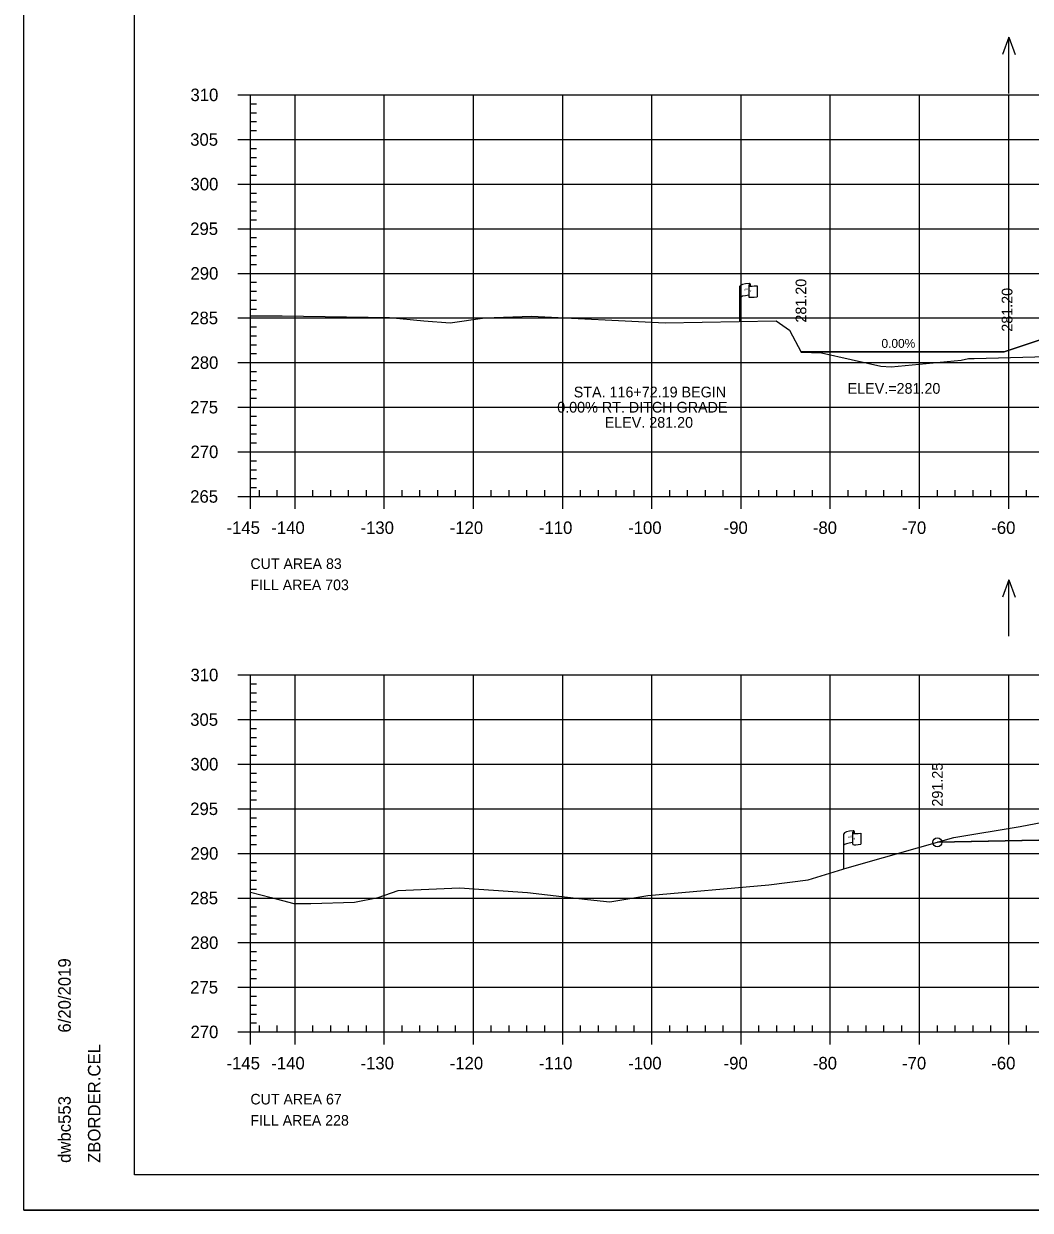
# Model space of a CAD drawing. Extents: x 1370843 to 1371177, y 380307 to 382654.
# Drawn here: x 1370843.3 to 1370956.1, y 381587.5 to 381720.5 of the extents above; entities that cross this region are included whole.
import ezdxf

# ---------------------------------------------------------------- set-up
doc = ezdxf.new("R2010")
doc.units = 0
for name, color, linetype in [('R_Axis', 7, 'Continuous'), ('R_Axis Annot', 7, 'Continuous'), ('R_Border', 7, 'Continuous'), ('R_Border Notes', 7, 'Continuous'), ('R_Drive', 7, 'Continuous'), ('R_Exist Surface', 7, 'Continuous'), ('R_Fin Surface', 7, 'Continuous'), ('R_Fin Surface Annot', 7, 'Continuous'), ('R_Grid', 7, 'Continuous'), ('R_No Plot', 7, 'Continuous'), ('R_ROW', 7, 'Continuous'), ('R_Water Annot', 7, 'Continuous')]:
    doc.layers.add(name, color=color, linetype=linetype)

msp = doc.modelspace()

# ---------------------------------------------------------------- linework, layer by layer
at = {"layer": 'R_Axis'}
for p, q in [((1370867.31, 381712.48), (1370868.71, 381712.48)), ((1370868.71, 381667.48), (1370868.71, 381712.48)), ((1370868.71, 381711.48), (1370869.41, 381711.48)), ((1370868.71, 381710.48), (1370869.41, 381710.48)), ((1370868.71, 381709.48), (1370869.41, 381709.48)), ((1370867.31, 381707.48), (1370868.71, 381707.48)), ((1370868.71, 381708.48), (1370869.41, 381708.48)), ((1370868.71, 381706.48), (1370869.41, 381706.48)), ((1370868.71, 381705.48), (1370869.41, 381705.48)), ((1370868.71, 381704.48), (1370869.41, 381704.48)), ((1370868.71, 381703.48), (1370869.41, 381703.48)), ((1370867.31, 381702.48), (1370868.71, 381702.48)), ((1370868.71, 381701.48), (1370869.41, 381701.48)), ((1370868.71, 381700.48), (1370869.41, 381700.48)), ((1370868.71, 381699.48), (1370869.41, 381699.48)), ((1370868.71, 381698.48), (1370869.41, 381698.48)), ((1370867.31, 381697.48), (1370868.71, 381697.48)), ((1370868.71, 381696.48), (1370869.41, 381696.48)), ((1370868.71, 381695.48), (1370869.41, 381695.48)), ((1370868.71, 381694.48), (1370869.41, 381694.48)), ((1370868.71, 381693.48), (1370869.41, 381693.48)), ((1370867.31, 381692.48), (1370868.71, 381692.48)), ((1370868.71, 381691.48), (1370869.41, 381691.48)), ((1370868.71, 381690.48), (1370869.41, 381690.48)), ((1370868.71, 381689.48), (1370869.41, 381689.48)), ((1370868.71, 381688.48), (1370869.41, 381688.48)), ((1370867.31, 381687.48), (1370868.71, 381687.48)), ((1370868.71, 381686.48), (1370869.41, 381686.48)), ((1370868.71, 381685.48), (1370869.41, 381685.48)), ((1370868.71, 381684.48), (1370869.41, 381684.48)), ((1370867.31, 381682.48), (1370868.71, 381682.48)), ((1370868.71, 381683.48), (1370869.41, 381683.48)), ((1370868.71, 381681.48), (1370869.41, 381681.48)), ((1370868.71, 381680.48), (1370869.41, 381680.48)), ((1370868.71, 381679.48), (1370869.41, 381679.48)), ((1370868.71, 381678.48), (1370869.41, 381678.48)), ((1370867.31, 381677.48), (1370868.71, 381677.48)), ((1370868.71, 381676.48), (1370869.41, 381676.48)), ((1370868.71, 381675.48), (1370869.41, 381675.48)), ((1370868.71, 381674.48), (1370869.41, 381674.48)), ((1370868.71, 381673.48), (1370869.41, 381673.48)), ((1370867.31, 381672.48), (1370868.71, 381672.48)), ((1370868.71, 381671.48), (1370869.41, 381671.48)), ((1370868.71, 381670.48), (1370869.41, 381670.48)), ((1370868.71, 381669.48), (1370869.41, 381669.48)), ((1370868.71, 381668.48), (1370869.41, 381668.48)), ((1370868.71, 381667.48), (1370868.71, 381668.18)), ((1370869.71, 381667.48), (1370869.71, 381668.18)), ((1370871.71, 381667.48), (1370871.71, 381668.18)), ((1370875.71, 381667.48), (1370875.71, 381668.18)), ((1370877.71, 381667.48), (1370877.71, 381668.18)), ((1370879.71, 381667.48), (1370879.71, 381668.18)), ((1370881.71, 381667.48), (1370881.71, 381668.18)), ((1370885.71, 381667.48), (1370885.71, 381668.18)), ((1370887.71, 381667.48), (1370887.71, 381668.18)), ((1370889.71, 381667.48), (1370889.71, 381668.18)), ((1370891.71, 381667.48), (1370891.71, 381668.18)), ((1370895.71, 381667.48), (1370895.71, 381668.18)), ((1370897.71, 381667.48), (1370897.71, 381668.18)), ((1370899.71, 381667.48), (1370899.71, 381668.18)), ((1370901.71, 381667.48), (1370901.71, 381668.18)), ((1370905.71, 381667.48), (1370905.71, 381668.18)), ((1370907.71, 381667.48), (1370907.71, 381668.18)), ((1370909.71, 381667.48), (1370909.71, 381668.18)), ((1370911.71, 381667.48), (1370911.71, 381668.18)), ((1370915.71, 381667.48), (1370915.71, 381668.18)), ((1370917.71, 381667.48), (1370917.71, 381668.18)), ((1370919.71, 381667.48), (1370919.71, 381668.18)), ((1370921.71, 381667.48), (1370921.71, 381668.18)), ((1370925.71, 381667.48), (1370925.71, 381668.18)), ((1370927.71, 381667.48), (1370927.71, 381668.18)), ((1370929.71, 381667.48), (1370929.71, 381668.18)), ((1370931.71, 381667.48), (1370931.71, 381668.18)), ((1370935.71, 381667.48), (1370935.71, 381668.18)), ((1370937.71, 381667.48), (1370937.71, 381668.18)), ((1370939.71, 381667.48), (1370939.71, 381668.18)), ((1370941.71, 381667.48), (1370941.71, 381668.18)), ((1370945.71, 381667.48), (1370945.71, 381668.18)), ((1370947.71, 381667.48), (1370947.71, 381668.18)), ((1370949.71, 381667.48), (1370949.71, 381668.18)), ((1370951.71, 381667.48), (1370951.71, 381668.18)), ((1370955.71, 381667.48), (1370955.71, 381668.18)), ((1370867.31, 381667.48), (1370868.71, 381667.48)), ((1370868.71, 381667.48), (1371158.71, 381667.48)), ((1370868.71, 381666.08), (1370868.71, 381667.48)), ((1370873.71, 381666.08), (1370873.71, 381667.48)), ((1370883.71, 381666.08), (1370883.71, 381667.48)), ((1370893.71, 381666.08), (1370893.71, 381667.48)), ((1370903.71, 381666.08), (1370903.71, 381667.48)), ((1370913.71, 381666.08), (1370913.71, 381667.48)), ((1370923.71, 381666.08), (1370923.71, 381667.48)), ((1370933.71, 381666.08), (1370933.71, 381667.48)), ((1370943.71, 381666.08), (1370943.71, 381667.48)), ((1370953.71, 381666.08), (1370953.71, 381667.48)), ((1370867.31, 381647.48), (1370868.71, 381647.48)), ((1370868.71, 381607.48), (1370868.71, 381647.48)), ((1370868.71, 381646.48), (1370869.41, 381646.48)), ((1370868.71, 381645.48), (1370869.41, 381645.48)), ((1370868.71, 381644.48), (1370869.41, 381644.48)), ((1370867.31, 381642.48), (1370868.71, 381642.48)), ((1370868.71, 381643.48), (1370869.41, 381643.48)), ((1370868.71, 381641.48), (1370869.41, 381641.48)), ((1370868.71, 381640.48), (1370869.41, 381640.48)), ((1370868.71, 381639.48), (1370869.41, 381639.48)), ((1370868.71, 381638.48), (1370869.41, 381638.48)), ((1370867.31, 381637.48), (1370868.71, 381637.48)), ((1370868.71, 381636.48), (1370869.41, 381636.48)), ((1370868.71, 381635.48), (1370869.41, 381635.48)), ((1370868.71, 381634.48), (1370869.41, 381634.48)), ((1370868.71, 381633.48), (1370869.41, 381633.48)), ((1370867.31, 381632.48), (1370868.71, 381632.48)), ((1370868.71, 381631.48), (1370869.41, 381631.48)), ((1370868.71, 381630.48), (1370869.41, 381630.48)), ((1370868.71, 381629.48), (1370869.41, 381629.48)), ((1370868.71, 381628.48), (1370869.41, 381628.48)), ((1370867.31, 381627.48), (1370868.71, 381627.48)), ((1370868.71, 381626.48), (1370869.41, 381626.48)), ((1370868.71, 381625.48), (1370869.41, 381625.48)), ((1370868.71, 381624.48), (1370869.41, 381624.48)), ((1370867.31, 381622.48), (1370868.71, 381622.48)), ((1370868.71, 381623.48), (1370869.41, 381623.48)), ((1370868.71, 381621.48), (1370869.41, 381621.48)), ((1370868.71, 381620.48), (1370869.41, 381620.48)), ((1370868.71, 381619.48), (1370869.41, 381619.48)), ((1370868.71, 381618.48), (1370869.41, 381618.48)), ((1370867.31, 381617.48), (1370868.71, 381617.48)), ((1370868.71, 381616.48), (1370869.41, 381616.48)), ((1370868.71, 381615.48), (1370869.41, 381615.48)), ((1370868.71, 381614.48), (1370869.41, 381614.48)), ((1370868.71, 381613.48), (1370869.41, 381613.48)), ((1370867.31, 381612.48), (1370868.71, 381612.48)), ((1370868.71, 381611.48), (1370869.41, 381611.48)), ((1370868.71, 381610.48), (1370869.41, 381610.48)), ((1370868.71, 381609.48), (1370869.41, 381609.48)), ((1370868.71, 381608.48), (1370869.41, 381608.48)), ((1370868.71, 381607.48), (1370868.71, 381608.18)), ((1370869.71, 381607.48), (1370869.71, 381608.18)), ((1370871.71, 381607.48), (1370871.71, 381608.18)), ((1370875.71, 381607.48), (1370875.71, 381608.18)), ((1370877.71, 381607.48), (1370877.71, 381608.18)), ((1370879.71, 381607.48), (1370879.71, 381608.18)), ((1370881.71, 381607.48), (1370881.71, 381608.18)), ((1370885.71, 381607.48), (1370885.71, 381608.18)), ((1370887.71, 381607.48), (1370887.71, 381608.18)), ((1370889.71, 381607.48), (1370889.71, 381608.18)), ((1370891.71, 381607.48), (1370891.71, 381608.18)), ((1370895.71, 381607.48), (1370895.71, 381608.18)), ((1370897.71, 381607.48), (1370897.71, 381608.18)), ((1370899.71, 381607.48), (1370899.71, 381608.18)), ((1370901.71, 381607.48), (1370901.71, 381608.18)), ((1370905.71, 381607.48), (1370905.71, 381608.18)), ((1370907.71, 381607.48), (1370907.71, 381608.18)), ((1370909.71, 381607.48), (1370909.71, 381608.18)), ((1370911.71, 381607.48), (1370911.71, 381608.18)), ((1370915.71, 381607.48), (1370915.71, 381608.18)), ((1370917.71, 381607.48), (1370917.71, 381608.18)), ((1370919.71, 381607.48), (1370919.71, 381608.18)), ((1370921.71, 381607.48), (1370921.71, 381608.18)), ((1370925.71, 381607.48), (1370925.71, 381608.18)), ((1370927.71, 381607.48), (1370927.71, 381608.18)), ((1370929.71, 381607.48), (1370929.71, 381608.18)), ((1370931.71, 381607.48), (1370931.71, 381608.18)), ((1370935.71, 381607.48), (1370935.71, 381608.18)), ((1370937.71, 381607.48), (1370937.71, 381608.18)), ((1370939.71, 381607.48), (1370939.71, 381608.18)), ((1370941.71, 381607.48), (1370941.71, 381608.18)), ((1370945.71, 381607.48), (1370945.71, 381608.18)), ((1370947.71, 381607.48), (1370947.71, 381608.18)), ((1370949.71, 381607.48), (1370949.71, 381608.18)), ((1370951.71, 381607.48), (1370951.71, 381608.18)), ((1370955.71, 381607.48), (1370955.71, 381608.18)), ((1370867.31, 381607.48), (1370868.71, 381607.48)), ((1370868.71, 381607.48), (1371158.71, 381607.48)), ((1370868.71, 381606.08), (1370868.71, 381607.48)), ((1370873.71, 381606.08), (1370873.71, 381607.48)), ((1370883.71, 381606.08), (1370883.71, 381607.48)), ((1370893.71, 381606.08), (1370893.71, 381607.48)), ((1370903.71, 381606.08), (1370903.71, 381607.48)), ((1370913.71, 381606.08), (1370913.71, 381607.48)), ((1370923.71, 381606.08), (1370923.71, 381607.48)), ((1370933.71, 381606.08), (1370933.71, 381607.48)), ((1370943.71, 381606.08), (1370943.71, 381607.48)), ((1370953.71, 381606.08), (1370953.71, 381607.48))]:
    msp.add_line(p, q, dxfattribs=at)
at = {"layer": 'R_Border'}
for p, q in [((1370855.71, 381591.48), (1370855.71, 381796.94)), ((1370855.71, 381591.48), (1370855.71, 381591.48)), ((1371171.89, 381591.48), (1370855.71, 381591.48))]:
    msp.add_line(p, q, dxfattribs=at)
at = {"layer": 'R_Exist Surface'}
for points in [[(1370868.71, 381687.72), (1370872.26, 381687.71), (1370884.31, 381687.52), (1370888.16, 381687.17), (1370891.09, 381686.94), (1370894.99, 381687.5), (1370900.2, 381687.67), (1370915.2, 381686.93), (1370927.64, 381687.15), (1370929.13, 381686.12), (1370930.43, 381683.65), (1370932.71, 381683.58), (1370939.36, 381682.07), (1370940.53, 381682.01), (1370948.38, 381682.76), (1370949.18, 381682.93), (1370949.65, 381682.93), (1370949.84, 381682.93), (1370967.56, 381683.44)], [(1370868.71, 381623.15), (1370871.05, 381622.53), (1370873.58, 381621.85), (1370875.5, 381621.85), (1370880.39, 381622.02), (1370883.04, 381622.54), (1370885.26, 381623.34), (1370892.14, 381623.63), (1370899.78, 381623.11), (1370906.48, 381622.32), (1370908.98, 381622.07), (1370913.26, 381622.75), (1370926.8, 381623.95), (1370931.23, 381624.51), (1370935.61, 381625.86), (1370947.57, 381629.26), (1370954.99, 381630.49), (1370957.53, 381630.98)]]:
    msp.add_lwpolyline(points, dxfattribs=at)
at = {"layer": 'R_Fin Surface'}
for points in [[(1370930.42, 381683.67), (1370953.18, 381683.67), (1370983.56, 381693.8), (1370984.56, 381693.8), (1371000.71, 381696.01), (1371002.71, 381696.09), (1371013.71, 381696.31), (1371024.71, 381696.09), (1371026.71, 381696.01), (1371035.2, 381694.8), (1371042.71, 381693.73), (1371043.6, 381693.6), (1371044.6, 381693.6), (1371074.46, 381683.48), (1371090.18, 381688.72)], [(1370945.71, 381628.73), (1370983.71, 381629.49), (1370993.71, 381629.69), (1370996.17, 381630.31), (1371000.71, 381631.44), (1371002.71, 381631.52), (1371013.71, 381631.74), (1371024.71, 381631.52), (1371026.71, 381631.44), (1371031.25, 381630.31), (1371042.71, 381627.44), (1371053.36, 381623.89)]]:
    msp.add_lwpolyline(points, dxfattribs=at)
at = {"layer": 'R_Grid'}
for p, q in [((1370868.71, 381712.48), (1371158.71, 381712.48)), ((1370868.71, 381667.48), (1370868.71, 381712.48)), ((1370873.71, 381667.48), (1370873.71, 381712.48)), ((1370883.71, 381667.48), (1370883.71, 381712.48)), ((1370893.71, 381667.48), (1370893.71, 381712.48)), ((1370903.71, 381667.48), (1370903.71, 381712.48)), ((1370913.71, 381667.48), (1370913.71, 381712.48)), ((1370923.71, 381667.48), (1370923.71, 381712.48)), ((1370933.71, 381667.48), (1370933.71, 381712.48)), ((1370943.71, 381667.48), (1370943.71, 381712.48)), ((1370953.71, 381667.48), (1370953.71, 381712.48)), ((1370868.71, 381707.48), (1371158.71, 381707.48)), ((1370868.71, 381702.48), (1371158.71, 381702.48)), ((1370868.71, 381697.48), (1371158.71, 381697.48)), ((1370868.71, 381692.48), (1371158.71, 381692.48)), ((1370868.71, 381687.48), (1371158.71, 381687.48)), ((1370868.71, 381682.48), (1371158.71, 381682.48)), ((1370868.71, 381677.48), (1371158.71, 381677.48)), ((1370868.71, 381672.48), (1371158.71, 381672.48)), ((1370868.71, 381667.48), (1371158.71, 381667.48)), ((1370868.71, 381647.48), (1371158.71, 381647.48)), ((1370868.71, 381607.48), (1370868.71, 381647.48)), ((1370873.71, 381607.48), (1370873.71, 381647.48)), ((1370883.71, 381607.48), (1370883.71, 381647.48)), ((1370893.71, 381607.48), (1370893.71, 381647.48)), ((1370903.71, 381607.48), (1370903.71, 381647.48)), ((1370913.71, 381607.48), (1370913.71, 381647.48)), ((1370923.71, 381607.48), (1370923.71, 381647.48)), ((1370933.71, 381607.48), (1370933.71, 381647.48)), ((1370943.71, 381607.48), (1370943.71, 381647.48)), ((1370953.71, 381607.48), (1370953.71, 381647.48)), ((1370868.71, 381642.48), (1371158.71, 381642.48)), ((1370868.71, 381637.48), (1371158.71, 381637.48)), ((1370868.71, 381632.48), (1371158.71, 381632.48)), ((1370868.71, 381627.48), (1371158.71, 381627.48)), ((1370868.71, 381622.48), (1371158.71, 381622.48)), ((1370868.71, 381617.48), (1371158.71, 381617.48)), ((1370868.71, 381612.48), (1371158.71, 381612.48)), ((1370868.71, 381607.48), (1371158.71, 381607.48))]:
    msp.add_line(p, q, dxfattribs=at)
at = {"layer": 'R_No Plot'}
msp.add_line((1370843.31, 381587.5), (1371176.64, 381587.5), dxfattribs=at)
for points in [[(1370843.3, 381800.83), (1371176.64, 381800.83), (1371176.64, 381587.49), (1370843.3, 381587.49)], [(1371089.63, 381796.94), (1371089.63, 381787.06), (1371125.36, 381787.06), (1371125.36, 381784.14), (1371148.56, 381784.14), (1371148.56, 381759.8), (1371171.89, 381759.8), (1371171.89, 381591.48), (1370855.71, 381591.48), (1370855.71, 381796.94)], [(1370945.71, 381628.73), (1370947.57, 381629.26), (1370954.99, 381630.49), (1370957.53, 381630.98), (1370965.65, 381631.24), (1370968.15, 381631.31), (1370976.98, 381631.19), (1370979.32, 381631.17), (1370986.57, 381630.22), (1370988.98, 381630.03), (1370991.1, 381629.64)]]:
    msp.add_lwpolyline(points, close=True, dxfattribs=at)
for points in [[(1370997.38, 381694.9), (1370991.8, 381694.79), (1370984.56, 381693.8), (1370983.56, 381693.8), (1370953.18, 381683.67), (1370932.71, 381683.67)], [(1370932.71, 381683.58), (1370939.36, 381682.07), (1370940.53, 381682.01), (1370948.38, 381682.76), (1370949.18, 381682.93), (1370949.65, 381682.93), (1370949.84, 381682.93), (1370967.56, 381683.44), (1370976.98, 381684.54), (1370981.98, 381684.54), (1370987.33, 381685.13), (1370988, 381685.52), (1370993.46, 381686.47)], [(1370932.71, 381683.67), (1370930.42, 381683.67), (1370930.43, 381683.65), (1370932.71, 381683.58)]]:
    msp.add_lwpolyline(points, dxfattribs=at)
msp.add_circle((1370945.71, 381628.73), 0.5, dxfattribs=at)
at = {"layer": 'R_ROW'}
for p, q in [((1370923.57, 381687.08), (1370923.57, 381691.03)), ((1370924.56, 381691.12), (1370924.56, 381691.11)), ((1370924.56, 381691.11), (1370924.56, 381689.88)), ((1370924.73, 381691.28), (1370924.73, 381691.04)), ((1370925.5, 381691.09), (1370925.5, 381689.85)), ((1370935.21, 381625.73), (1370935.21, 381629.68)), ((1370936.21, 381629.78), (1370936.21, 381629.77)), ((1370936.21, 381629.77), (1370936.21, 381628.54)), ((1370936.37, 381629.94), (1370936.37, 381629.69)), ((1370937.14, 381629.74), (1370937.14, 381628.5))]:
    msp.add_line(p, q, dxfattribs=at)
for centre, radius, start, end in [((1370924.64, 381691.12), 0.078, 88.6458, 274.2828), ((1370924.65, 381691.28), 0.0783, 263.0712, 93.9564), ((1370924.64, 381689.88), 0.0783, 180, 273.9564), ((1370936.28, 381629.78), 0.078, 88.6458, 274.2828), ((1370936.3, 381629.94), 0.0783, 263.0712, 93.9564), ((1370936.29, 381628.54), 0.0783, 180, 273.9564)]:
    msp.add_arc(centre, radius, start, end, dxfattribs=at)
for centre, major_axis, ratio, start_param, end_param in [((1370925.15, 381691.07), (-1.58, -0.04), 0.19887, 5.030368, 6.283185), ((1370925.86, 381691.19), (-1.23, -0.13), 0.052933, 0.159456, 1.268315), ((1370925.15, 381689.75), (-1.58, -0.04), 0.19887, 5.083035, 6.194897), ((1370925.86, 381689.95), (-1.23, -0.13), 0.052933, 0.159456, 1.268315), ((1370936.79, 381629.73), (-1.58, -0.04), 0.19887, 5.030368, 6.283185), ((1370937.5, 381629.84), (-1.23, -0.13), 0.052933, 0.159456, 1.268315), ((1370936.79, 381628.41), (-1.58, -0.04), 0.19887, 5.083035, 6.194897), ((1370937.5, 381628.6), (-1.23, -0.13), 0.052933, 0.159456, 1.268315)]:
    msp.add_ellipse(centre, major_axis=major_axis, ratio=ratio, start_param=start_param, end_param=end_param, dxfattribs=at)
at = {"layer": 'R_Water Annot'}
for p, q in [((1370953.71, 381718.94), (1370953.01, 381717.01)), ((1370953.71, 381712.65), (1370953.71, 381718.94)), ((1370953.71, 381718.94), (1370954.41, 381717.01)), ((1370953.71, 381658.12), (1370953.01, 381656.19)), ((1370953.71, 381651.83), (1370953.71, 381658.12)), ((1370953.71, 381658.12), (1370954.41, 381656.19))]:
    msp.add_line(p, q, dxfattribs=at)

# ---------------------------------------------------------------- texts
at = {"layer": 'R_Axis Annot'}
for s, p in [('310', (1370861.99, 381711.78)), ('305', (1370861.96, 381706.78)), ('300', (1370861.99, 381701.78)), ('295', (1370861.96, 381696.78)), ('290', (1370861.99, 381691.78)), ('285', (1370861.96, 381686.78)), ('280', (1370861.99, 381681.78)), ('275', (1370861.96, 381676.78)), ('270', (1370861.99, 381671.78)), ('265', (1370861.96, 381666.78)), ('-145', (1370866.03, 381663.28)), ('-140', (1370871.05, 381663.28)), ('-130', (1370881.05, 381663.28)), ('-120', (1370891.05, 381663.28)), ('-110', (1370901.05, 381663.28)), ('-100', (1370911.05, 381663.28)), ('-90', (1370921.75, 381663.28)), ('-80', (1370931.75, 381663.28)), ('-70', (1370941.75, 381663.28)), ('-60', (1370951.75, 381663.28)), ('310', (1370861.99, 381646.78)), ('305', (1370861.96, 381641.78)), ('300', (1370861.99, 381636.78)), ('295', (1370861.96, 381631.78)), ('290', (1370861.99, 381626.78)), ('285', (1370861.96, 381621.78)), ('280', (1370861.99, 381616.78)), ('275', (1370861.96, 381611.78)), ('270', (1370861.99, 381606.78)), ('-145', (1370866.03, 381603.28)), ('-140', (1370871.05, 381603.28)), ('-130', (1370881.05, 381603.28)), ('-120', (1370891.05, 381603.28)), ('-110', (1370901.05, 381603.28)), ('-100', (1370911.05, 381603.28)), ('-90', (1370921.75, 381603.28)), ('-80', (1370931.75, 381603.28)), ('-70', (1370941.75, 381603.28)), ('-60', (1370951.75, 381603.28))]:
    msp.add_text(s, height=1.4, dxfattribs=at).set_placement(p)
at = {"layer": 'R_Border'}
for s, p in [('6/20/2019', (1370848.57, 381607.4)), ('ZBORDER.CEL', (1370851.9, 381592.8)), ('dwbc553', (1370848.57, 381592.8))]:
    msp.add_text(s, height=1.4, rotation=90, dxfattribs=at).set_placement(p)
at = {"layer": 'R_Border Notes'}
for p in [(1370931.02, 381686.96), (1370954.12, 381685.94)]:
    msp.add_text('281.20', height=1.2, rotation=90, dxfattribs=at).set_placement(p)
for s, p in [('CUT AREA 83', (1370868.71, 381659.35)), ('FILL AREA 703', (1370868.71, 381656.98)), ('CUT AREA 67', (1370868.71, 381599.35)), ('FILL AREA 228', (1370868.71, 381596.98))]:
    msp.add_text(s, height=1.1875, dxfattribs=at).set_placement(p)
at = {"layer": 'R_Drive'}
msp.add_text('0.00%', height=1, dxfattribs=at).set_placement((1370939.44, 381684.13))
at = {"layer": 'R_Fin Surface Annot'}
msp.add_text('291.25', height=1.2, rotation=90, dxfattribs=at).set_placement((1370946.31, 381632.73))
at = {"layer": 'R_ROW'}
for s, height, rotation, p in [('R ', 0.2, 9.9884, (1370924.09, 381690.53)), (' O', 0.2, 9.9884, (1370924.23, 381690.58)), ('W', 0.2, 351.1788, (1370924.56, 381690.41)), ('DWB 11-9-07', 0.001, 90, (1370924.73, 381691.04)), ('DWB 11-9-07', 0.001, 5.0717, (1370925.49, 381689.85)), ('DWB 11-9-07', 0.001, 90, (1370923.57, 381687.08)), ('R ', 0.2, 9.9884, (1370935.73, 381629.19)), (' O', 0.2, 9.9884, (1370935.88, 381629.23)), ('W', 0.2, 351.1788, (1370936.21, 381629.06)), ('DWB 11-9-07', 0.001, 90, (1370936.37, 381629.7)), ('DWB 11-9-07', 0.001, 5.0717, (1370937.13, 381628.5)), ('DWB 11-9-07', 0.001, 90, (1370935.21, 381625.73))]:
    msp.add_text(s, height=height, rotation=rotation, dxfattribs=at).set_placement(p)
at = {"layer": 'R_Water Annot'}
for s, p in [('STA. 116+72.19 BEGIN', (1370904.95, 381678.58)), ('ELEV.=281.20', (1370935.65, 381678.99)), ('0.00% RT. DITCH GRADE', (1370903.1, 381676.88)), ('ELEV. 281.20', (1370908.42, 381675.18))]:
    msp.add_text(s, height=1.2, dxfattribs=at).set_placement(p)

doc.saveas('drawing.dxf')
